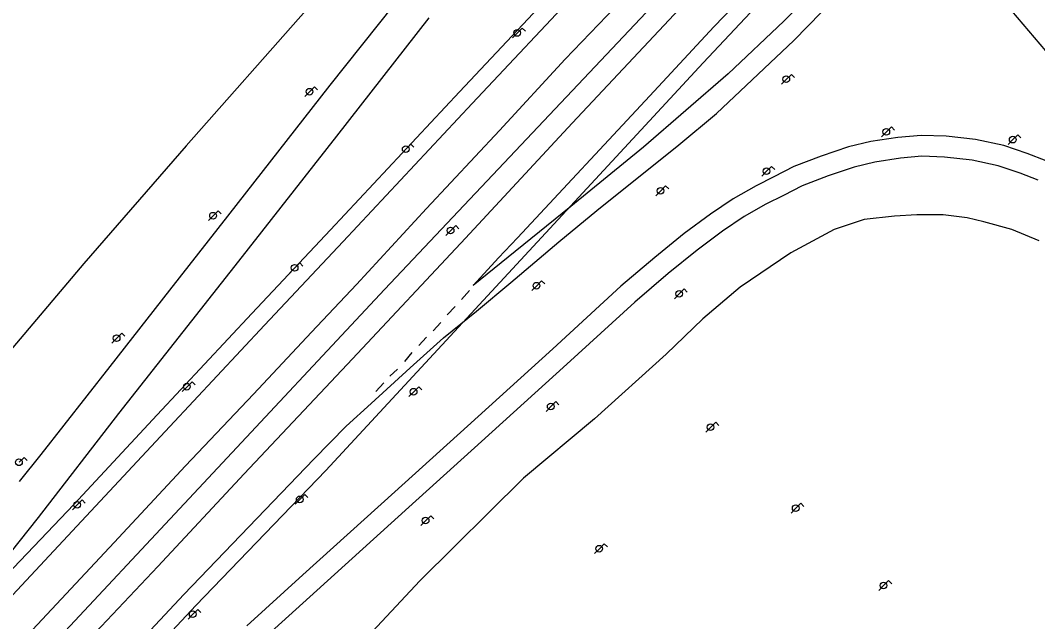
# Model space of a CAD drawing. Extents: x 282771 to 285132, y 4823109 to 4825496.
# Drawn here: x 283130.2 to 283324.3, y 4823304.2 to 4823419 of the extents above; entities that cross this region are included whole.
import ezdxf

# ---------------------------------------------------------------- set-up
doc = ezdxf.new("R2010")
doc.units = 0
for name, color, linetype in [('AUTOVIA', 7, 'Continuous'), ('CALLE-EJE', 7, 'Continuous'), ('FAROLA', 7, 'Continuous'), ('SENAL-VIARIA', 7, 'Continuous'), ('VALLA', 7, 'Continuous')]:
    doc.layers.add(name, color=color, linetype=linetype)

msp = doc.modelspace()

# ---------------------------------------------------------------- linework, layer by layer
at = {"layer": 'AUTOVIA'}
for points in [[(282937.6, 4823109), (282977.48, 4823152.35), (283012.93, 4823191.4), (283122.43, 4823307.8), (283140.37, 4823326.59), (283156.3, 4823343.68), (283174.37, 4823363.05), (283189.4, 4823379.03), (283213.98, 4823405.38), (283235.1, 4823427.88), (283251.51, 4823445.34), (283273.63, 4823469.21)], [(282978.36, 4823109), (282982.29, 4823113.22), (283015.33, 4823148.06), (283030.62, 4823163.13), (283112.15, 4823252.38), (283144.35, 4823286.61), (283150.93, 4823293.65), (283163.66, 4823307.27), (283188.46, 4823333.08), (283260.48, 4823410.93), (283293.57, 4823446.2)]]:
    msp.add_lwpolyline(points, dxfattribs=at)
at = {"layer": 'CALLE-EJE'}
msp.add_lwpolyline([(282957.42, 4823109), (283132.37, 4823295.56), (283199.66, 4823367.65), (283251.8, 4823422.83), (283294.29, 4823468.81)], dxfattribs=at)
at = {"layer": 'FAROLA'}
for p, q in [((283225.04, 4823416.62), (283224.11, 4823415.68)), ((283225.98, 4823417.55), (283225.04, 4823416.62)), ((283226.57, 4823416.96), (283225.98, 4823417.55)), ((283277.35, 4823408.71), (283276.41, 4823407.78)), ((283277.94, 4823408.12), (283277.35, 4823408.71)), ((283186.34, 4823406.33), (283185.4, 4823405.4)), ((283186.93, 4823405.74), (283186.34, 4823406.33)), ((283276.41, 4823407.78), (283275.48, 4823406.84)), ((283185.4, 4823405.4), (283184.47, 4823404.46)), ((283296.44, 4823398.67), (283295.5, 4823397.74)), ((283297.03, 4823398.08), (283296.44, 4823398.67)), ((283295.5, 4823397.74), (283294.57, 4823396.8)), ((283320.56, 4823397.17), (283319.62, 4823396.24)), ((283321.15, 4823396.58), (283320.56, 4823397.17)), ((283204.72, 4823395.37), (283203.78, 4823394.44)), ((283205.31, 4823394.78), (283204.72, 4823395.37)), ((283319.62, 4823396.24), (283318.69, 4823395.3)), ((283203.78, 4823394.44), (283202.85, 4823393.5)), ((283273.56, 4823391.14), (283272.62, 4823390.21)), ((283274.15, 4823390.55), (283273.56, 4823391.14)), ((283272.62, 4823390.21), (283271.69, 4823389.27)), ((283253.34, 4823387.41), (283252.4, 4823386.48)), ((283253.93, 4823386.82), (283253.34, 4823387.41)), ((283252.4, 4823386.48), (283251.47, 4823385.54)), ((283167, 4823381.72), (283166.07, 4823380.78)), ((283167.94, 4823382.65), (283167, 4823381.72)), ((283168.53, 4823382.06), (283167.94, 4823382.65)), ((283213.29, 4823379.82), (283212.35, 4823378.89)), ((283213.88, 4823379.23), (283213.29, 4823379.82)), ((283212.35, 4823378.89), (283211.42, 4823377.95)), ((283182.58, 4823371.77), (283181.65, 4823370.83)), ((283183.52, 4823372.7), (283182.58, 4823371.77)), ((283184.11, 4823372.11), (283183.52, 4823372.7)), ((283228.74, 4823368.35), (283227.81, 4823367.41)), ((283229.68, 4823369.28), (283228.74, 4823368.35)), ((283230.27, 4823368.69), (283229.68, 4823369.28)), ((283256.89, 4823367.72), (283255.95, 4823366.79)), ((283257.48, 4823367.13), (283256.89, 4823367.72)), ((283255.95, 4823366.79), (283255.02, 4823365.85)), ((283148.61, 4823358.34), (283147.68, 4823357.4)), ((283149.55, 4823359.27), (283148.61, 4823358.34)), ((283150.14, 4823358.68), (283149.55, 4823359.27)), ((283162.95, 4823349.99), (283162.01, 4823349.06)), ((283163.54, 4823349.4), (283162.95, 4823349.99)), ((283162.01, 4823349.06), (283161.08, 4823348.12)), ((283205.28, 4823348.1), (283204.35, 4823347.16)), ((283206.22, 4823349.03), (283205.28, 4823348.1)), ((283206.81, 4823348.44), (283206.22, 4823349.03)), ((283232.39, 4823346.21), (283231.45, 4823345.28)), ((283232.98, 4823345.62), (283232.39, 4823346.21)), ((283231.45, 4823345.28), (283230.52, 4823344.34)), ((283262.89, 4823342.27), (283261.95, 4823341.34)), ((283263.48, 4823341.68), (283262.89, 4823342.27)), ((283261.95, 4823341.34), (283261.02, 4823340.4)), ((283130.91, 4823335.55), (283129.97, 4823334.62)), ((283131.5, 4823334.96), (283130.91, 4823335.55)), ((283142, 4823327.43), (283141.06, 4823326.5)), ((283142.59, 4823326.84), (283142, 4823327.43)), ((283183.55, 4823327.54), (283182.62, 4823326.6)), ((283184.49, 4823328.47), (283183.55, 4823327.54)), ((283185.08, 4823327.88), (283184.49, 4823328.47)), ((283279.14, 4823326.79), (283278.2, 4823325.86)), ((283279.73, 4823326.2), (283279.14, 4823326.79)), ((283141.06, 4823326.5), (283140.13, 4823325.56)), ((283278.2, 4823325.86), (283277.27, 4823324.92)), ((283207.57, 4823323.49), (283206.64, 4823322.55)), ((283208.51, 4823324.42), (283207.57, 4823323.49)), ((283209.1, 4823323.83), (283208.51, 4823324.42)), ((283241.64, 4823319.05), (283240.7, 4823318.12)), ((283242.23, 4823318.46), (283241.64, 4823319.05)), ((283240.7, 4823318.12), (283239.77, 4823317.18)), ((283295.89, 4823312.03), (283294.95, 4823311.1)), ((283296.48, 4823311.44), (283295.89, 4823312.03)), ((283294.95, 4823311.1), (283294.02, 4823310.16)), ((283163.12, 4823305.61), (283162.19, 4823304.67)), ((283164.06, 4823306.54), (283163.12, 4823305.61)), ((283164.65, 4823305.95), (283164.06, 4823306.54))]:
    msp.add_line(p, q, dxfattribs=at)
for centre, radius in [((283225, 4823416.62), 0.637), ((283276.37, 4823407.78), 0.637), ((283185.36, 4823405.4), 0.637), ((283295.46, 4823397.74), 0.637), ((283319.58, 4823396.24), 0.637), ((283203.74, 4823394.44), 0.637), ((283272.58, 4823390.21), 0.637), ((283252.36, 4823386.48), 0.637), ((283166.96, 4823381.72), 0.637), ((283212.31, 4823378.89), 0.637), ((283182.54, 4823371.77), 0.637), ((283228.7, 4823368.35), 0.637), ((283255.91, 4823366.79), 0.637), ((283148.57, 4823358.34), 0.637), ((283161.97, 4823349.06), 0.637), ((283205.24, 4823348.1), 0.637), ((283231.41, 4823345.28), 0.637), ((283261.91, 4823341.34), 0.638), ((283129.93, 4823334.62), 0.637), ((283141.02, 4823326.5), 0.637), ((283183.51, 4823327.54), 0.637), ((283278.16, 4823325.86), 0.638), ((283207.53, 4823323.49), 0.637), ((283240.66, 4823318.12), 0.638), ((283294.91, 4823311.1), 0.638), ((283163.08, 4823305.61), 0.637)]:
    msp.add_circle(centre, radius, dxfattribs=at)
at = {"layer": 'SENAL-VIARIA'}
for points in [[(283276.05, 4823466.96), (283253.93, 4823443.09), (283237.5, 4823425.62), (283216.39, 4823403.13), (283191.81, 4823376.78), (283176.78, 4823360.8), (283158.71, 4823341.43), (283142.78, 4823324.34), (283122.43, 4823302.61), (283116.19, 4823295.93), (283107.51, 4823286.66), (283091.61, 4823269.21), (283079.89, 4823257.1), (283065.7, 4823242.04)], [(283280.88, 4823461.43), (283262.36, 4823441.37), (283248.46, 4823426.56), (283234.16, 4823411.6), (283221.64, 4823397.98), (283207.7, 4823383.11), (283194.34, 4823368.58), (283185.73, 4823359.47), (283174.68, 4823347.62), (283161.72, 4823333.96), (283148.1, 4823319.32), (283126.01, 4823295.73), (283110.25, 4823278.89), (283051.51, 4823216.17), (283012.64, 4823174.83), (282976, 4823135.59), (282951.13, 4823109)], [(283286.86, 4823454.29), (283272.47, 4823438.89), (283235.53, 4823399.38), (283215.12, 4823377.44), (283193.59, 4823354.41), (283172.93, 4823332.39), (283156.42, 4823314.75), (283139.11, 4823296.36), (283122.38, 4823278.33), (283091.31, 4823245.13), (283066.05, 4823218.28), (283047.86, 4823198.64), (283025.74, 4823175.04), (282975.19, 4823121.14), (282963.82, 4823109)], [(283297.57, 4823441.67), (283283.57, 4823426.69), (283275.87, 4823418.88), (283265.29, 4823408.81), (283249.13, 4823394.83), (283235.25, 4823383.45), (283224.61, 4823374.89), (283216.64, 4823368.39), (283221.44, 4823373.69), (283225.07, 4823377.5), (283250.33, 4823404.59), (283262.54, 4823417.76), (283272.09, 4823427.75), (283291.56, 4823448.63)], [(283057.2, 4823198.3), (283063.05, 4823204.98), (283075.48, 4823217.94), (283109.89, 4823254.51), (283142.09, 4823288.73), (283148.67, 4823295.77), (283161.41, 4823309.4), (283186.23, 4823335.24), (283192.35, 4823341.5), (283197.13, 4823345.85), (283204.61, 4823352.68), (283210.93, 4823358.38), (283217.22, 4823363.51), (283223.78, 4823368.93), (283232.99, 4823376.74), (283240.23, 4823382.68), (283255.84, 4823395.22), (283263.06, 4823401.26), (283277.81, 4823415.17), (283288.3, 4823425.97), (283300.17, 4823438.63)], [(283130.05, 4823330.96), (283134.14, 4823336.14), (283147.32, 4823352.9), (283158.71, 4823367.5), (283169.81, 4823381.63), (283189.31, 4823406.62), (283201.54, 4823422.01)], [(283319.36, 4823420.85), (283326.95, 4823411.92), (283352.23, 4823382.55), (283364.26, 4823368.2), (283379.74, 4823350.05), (283395.17, 4823331.76), (283405.5, 4823319.79)], [(283114.45, 4823299.94), (283133.68, 4823324.07), (283148.97, 4823343.91), (283171.91, 4823373.02), (283190.59, 4823396.88), (283208.24, 4823419.48)], [(283325.96, 4823392.22), (283322.35, 4823393.61), (283317.86, 4823395.12), (283312.48, 4823396.27), (283306.89, 4823396.9), (283302.12, 4823397.06), (283297.68, 4823396.67), (283292.48, 4823395.87), (283288.23, 4823394.84), (283283, 4823393.09), (283277.78, 4823391.11), (283274.02, 4823389.16), (283270.59, 4823387.42), (283266.23, 4823384.96), (283261.9, 4823382.02), (283256.9, 4823378.29), (283251.27, 4823373.73), (283244.81, 4823368.23), (283231.8, 4823356.32), (283215.52, 4823341.54), (283201.63, 4823329.01), (283184.09, 4823313.1), (283173.4, 4823303.4)], [(283324.44, 4823388.52), (283320.99, 4823389.85), (283316.8, 4823391.25), (283311.84, 4823392.32), (283306.59, 4823392.91), (283302.24, 4823393.06), (283298.16, 4823392.69), (283293.26, 4823391.94), (283289.34, 4823390.99), (283284.34, 4823389.33), (283279.41, 4823387.45), (283275.84, 4823385.6), (283272.48, 4823383.89), (283268.34, 4823381.56), (283264.22, 4823378.76), (283259.36, 4823375.13), (283253.82, 4823370.65), (283247.45, 4823365.23), (283234.49, 4823353.36), (283218.2, 4823338.57), (283204.31, 4823326.04), (283186.78, 4823310.14), (283176.09, 4823300.44)], [(283214.41, 4823365.72), (283215.9, 4823367.43)], [(283211.62, 4823362.76), (283213.16, 4823364.35)], [(283208.97, 4823359.73), (283210.45, 4823361.32)], [(283206.22, 4823356.94), (283207.7, 4823358.54)], [(283203.54, 4823353.86), (283204.96, 4823355.58)], [(283200.73, 4823351.08), (283202.19, 4823352.43)], [(283198.03, 4823348.17), (283199.57, 4823349.82)]]:
    msp.add_lwpolyline(points, dxfattribs=at)
at = {"layer": 'VALLA'}
for points in [[(283221.51, 4823457.94), (283209.47, 4823445.57), (283202.88, 4823438.45), (283192.24, 4823428.02), (283184.69, 4823420.89), (283161.86, 4823395.07), (283142.33, 4823372.61), (283115.86, 4823341.35), (283093.64, 4823315.78), (283075.8, 4823295.56), (283067.25, 4823285.86), (283050.03, 4823266.87), (283039.78, 4823255.11), (283027.78, 4823242.18), (283012.18, 4823219.55), (282993.88, 4823193.07), (282982.26, 4823178.64), (282969.03, 4823162.72), (282953.11, 4823143.51), (282944.25, 4823133.39), (282930.86, 4823121.71), (282917.59, 4823109.07), (282917.53, 4823109)], [(283324.62, 4823376.92), (283319.43, 4823379.08), (283314.06, 4823380.56), (283310.89, 4823381.31), (283306.33, 4823381.88), (283301.26, 4823381.91), (283296.99, 4823381.62), (283291.22, 4823380.98), (283285.49, 4823379.06), (283277.26, 4823374.6), (283267.57, 4823368.09), (283260.42, 4823362.03), (283253.44, 4823355.3), (283239.78, 4823342.95), (283226.23, 4823331.59), (283206.43, 4823311.96), (283187.38, 4823291.59)]]:
    msp.add_lwpolyline(points, dxfattribs=at)

doc.saveas('drawing.dxf')
